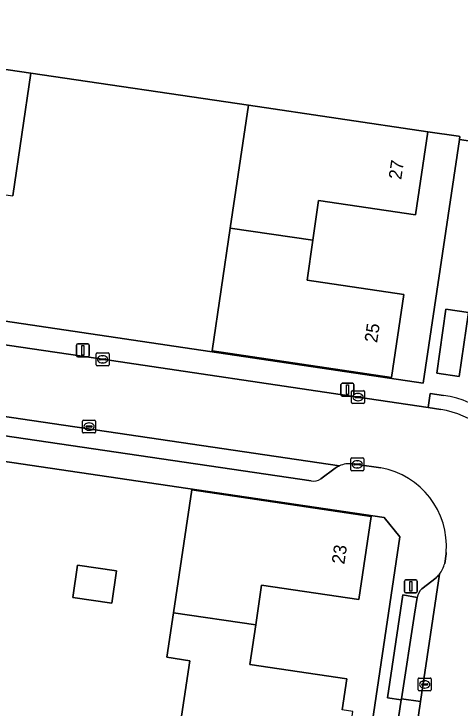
# Model space of a CAD drawing. Extents: x 164148 to 165261, y 382513 to 383432.
# Drawn here: x 164514.2 to 164548.8, y 382967.4 to 383021.3 of the extents above; entities that cross this region are included whole.
import ezdxf

# ---------------------------------------------------------------- set-up
doc = ezdxf.new("R2010")
doc.units = 0
for name, color, linetype in [('IMGEO_Erf', 7, 'Continuous'), ('IMGEO_Groenvoorziening', 7, 'Continuous'), ('IMGEO_Kolk', 7, 'Continuous'), ('IMGEO_Lichtmast', 7, 'Continuous'), ('IMGEO_Pand', 7, 'Continuous'), ('IMGEO_Pand_nummerreeks', 7, 'Continuous'), ('IMGEO_Parkeervlak_open', 7, 'Continuous'), ('IMGEO_Rijbaan_lokaal_open', 7, 'Continuous'), ('IMGEO_Voetpad_open', 7, 'Continuous')]:
    doc.layers.add(name, color=color, linetype=linetype)

msp = doc.modelspace()

# ---------------------------------------------------------------- linework, layer by layer
at = {"layer": 'IMGEO_Erf'}
for points in [[(164496.276, 383000.022), (164545.95, 382992.647), (164548.758, 383011.551), (164548.794, 383011.791), (164548.68, 383011.808), (164546.311, 383012.162), (164545.357, 383005.706), (164537.832, 383006.82), (164537.389, 383003.75), (164536.941, 383000.651), (164544.44, 382999.529), (164543.49, 382993.099), (164529.581, 382995.169), (164530.985, 383004.694), (164532.389, 383014.218), (164515.519, 383016.715), (164514.115, 383007.187)], [(164526.977, 382965.269), (164527.842, 382971.129), (164526.058, 382971.392), (164526.575, 382974.852), (164527.998, 382984.386), (164541.898, 382982.321), (164540.941, 382975.873), (164533.414, 382976.982), (164532.955, 382973.901), (164532.495, 382970.82), (164540.008, 382969.718), (164539.659, 382967.327)]]:
    msp.add_lwpolyline(points, dxfattribs=at)
for points in [[(164536.67, 382930.425), (164544.133, 382980.726), (164542.913, 382982.243), (164519.298, 382985.737), (164495.986, 382989.176), (164494.523, 382988.072), (164478.67, 382881.048), (164478.137, 382876.668), (164527.73, 382869.322)], [(164522.168, 382978.095), (164521.8, 382975.591), (164518.772, 382976.037), (164519.141, 382978.54)]]:
    msp.add_lwpolyline(points, close=True, dxfattribs=at)
at = {"layer": 'IMGEO_Groenvoorziening'}
msp.add_lwpolyline([(164557.267, 383021.125), (164497.229, 383030.019), (164495.689, 383019.425), (164499.063, 383018.935), (164499.092, 383019.13), (164501.59, 383018.76), (164515.519, 383016.715), (164532.389, 383014.218), (164546.311, 383012.162), (164548.68, 383011.808), (164548.794, 383011.791), (164548.758, 383011.551), (164555.696, 383010.523)], close=True, dxfattribs=at)
at = {"layer": 'IMGEO_Kolk'}
for p, q in [((164520.58, 382994.081), (164520.58, 382994.933)), ((164520.655, 382995.007), (164521.507, 382995.007)), ((164521.581, 382994.933), (164521.581, 382994.081)), ((164520.839, 382994.501), (164520.839, 382994.513)), ((164521.277, 382994.464), (164520.879, 382994.464)), ((164520.882, 382994.55), (164521.28, 382994.55)), ((164521.068, 382994.787), (164521.093, 382994.787)), ((164521.323, 382994.513), (164521.323, 382994.501)), ((164521.507, 382994.007), (164520.655, 382994.007)), ((164521.091, 382994.227), (164521.066, 382994.227)), ((164540.393, 382991.149), (164540.393, 382992.001)), ((164540.468, 382992.075), (164541.32, 382992.075)), ((164540.881, 382991.855), (164540.906, 382991.855)), ((164541.394, 382992.001), (164541.394, 382991.149)), ((164540.652, 382991.569), (164540.652, 382991.581)), ((164541.09, 382991.532), (164540.692, 382991.532)), ((164540.695, 382991.618), (164541.093, 382991.618)), ((164540.904, 382991.295), (164540.879, 382991.295)), ((164541.136, 382991.581), (164541.136, 382991.569)), ((164541.32, 382991.075), (164540.468, 382991.075)), ((164519.531, 382988.866), (164519.531, 382989.718)), ((164519.606, 382989.792), (164520.458, 382989.792)), ((164520.019, 382989.572), (164520.044, 382989.572)), ((164520.532, 382989.718), (164520.532, 382988.866)), ((164519.79, 382989.286), (164519.79, 382989.298)), ((164520.228, 382989.249), (164519.83, 382989.249)), ((164519.833, 382989.335), (164520.231, 382989.335)), ((164520.042, 382989.012), (164520.017, 382989.012)), ((164520.274, 382989.298), (164520.274, 382989.286)), ((164520.458, 382988.792), (164519.606, 382988.792)), ((164540.333, 382985.93), (164540.333, 382986.782)), ((164540.408, 382986.856), (164541.26, 382986.856)), ((164541.334, 382986.782), (164541.334, 382985.93)), ((164540.592, 382986.35), (164540.592, 382986.362)), ((164541.03, 382986.313), (164540.632, 382986.313)), ((164540.635, 382986.399), (164541.033, 382986.399)), ((164540.821, 382986.636), (164540.846, 382986.636)), ((164541.076, 382986.362), (164541.076, 382986.35)), ((164541.26, 382985.856), (164540.408, 382985.856)), ((164540.844, 382986.076), (164540.819, 382986.076)), ((164545.563, 382968.857), (164545.563, 382969.709)), ((164545.638, 382969.783), (164546.49, 382969.783)), ((164546.051, 382969.563), (164546.076, 382969.563)), ((164546.564, 382969.709), (164546.564, 382968.857)), ((164545.822, 382969.277), (164545.822, 382969.289)), ((164546.26, 382969.24), (164545.862, 382969.24)), ((164545.865, 382969.326), (164546.263, 382969.326)), ((164546.074, 382969.003), (164546.049, 382969.003)), ((164546.306, 382969.289), (164546.306, 382969.277)), ((164546.49, 382968.783), (164545.638, 382968.783))]:
    msp.add_line(p, q, dxfattribs=at)
for points in [[(164520.58, 382994.081), (164520.58, 382994.933)], [(164520.655, 382995.007), (164521.507, 382995.007)], [(164521.581, 382994.933), (164521.581, 382994.081)], [(164521.507, 382994.007), (164520.655, 382994.007)], [(164540.393, 382991.149), (164540.393, 382992.001)], [(164540.468, 382992.075), (164541.32, 382992.075)], [(164541.394, 382992.001), (164541.394, 382991.149)], [(164541.32, 382991.075), (164540.468, 382991.075)], [(164519.531, 382988.866), (164519.531, 382989.718)], [(164519.606, 382989.792), (164520.458, 382989.792)], [(164520.532, 382989.718), (164520.532, 382988.866)], [(164520.458, 382988.792), (164519.606, 382988.792)], [(164540.333, 382985.93), (164540.333, 382986.782)], [(164540.408, 382986.856), (164541.26, 382986.856)], [(164541.334, 382986.782), (164541.334, 382985.93)], [(164541.26, 382985.856), (164540.408, 382985.856)], [(164545.563, 382968.857), (164545.563, 382969.709)], [(164545.638, 382969.783), (164546.49, 382969.783)], [(164546.564, 382969.709), (164546.564, 382968.857)], [(164546.49, 382968.783), (164545.638, 382968.783)]]:
    msp.add_lwpolyline(points, dxfattribs=at)
for centre, radius, start, end in [((164520.657, 382994.931), 0.0765, 91.552, 178.448), ((164520.657, 382994.931), 0.0765, 91.552, 178.448), ((164521.505, 382994.931), 0.0765, 1.552, 88.448), ((164521.505, 382994.931), 0.0765, 1.552, 88.448), ((164520.879, 382994.51), 0.0403, 85.8775, 175.7526), ((164520.876, 382994.5), 0.0366, 178.938, 274.7102), ((164521.28, 382994.507), 0.043, 264.8664, 352.4533), ((164521.284, 382994.512), 0.0386, 1.7309, 96.639), ((164520.657, 382994.083), 0.0765, 181.552, 268.448), ((164520.657, 382994.083), 0.0765, 181.552, 268.448), ((164521.505, 382994.083), 0.0765, 271.552, 358.448), ((164521.505, 382994.083), 0.0765, 271.552, 358.448), ((164540.47, 382991.999), 0.0765, 91.552, 178.448), ((164540.47, 382991.999), 0.0765, 91.552, 178.448), ((164541.318, 382991.999), 0.0765, 1.552, 88.448), ((164541.318, 382991.999), 0.0765, 1.552, 88.448), ((164540.47, 382991.151), 0.0765, 181.552, 268.448), ((164540.47, 382991.151), 0.0765, 181.552, 268.448), ((164540.692, 382991.578), 0.0403, 85.8775, 175.7526), ((164540.689, 382991.568), 0.0366, 178.938, 274.7102), ((164541.093, 382991.575), 0.043, 264.8664, 352.4533), ((164541.097, 382991.58), 0.0386, 1.7309, 96.639), ((164541.318, 382991.151), 0.0765, 271.552, 358.448), ((164541.318, 382991.151), 0.0765, 271.552, 358.448), ((164519.608, 382989.716), 0.0765, 91.552, 178.448), ((164519.608, 382989.716), 0.0765, 91.552, 178.448), ((164520.456, 382989.716), 0.0765, 1.552, 88.448), ((164520.456, 382989.716), 0.0765, 1.552, 88.448), ((164519.83, 382989.295), 0.0403, 85.8775, 175.7526), ((164519.827, 382989.285), 0.0366, 178.938, 274.7102), ((164520.231, 382989.292), 0.043, 264.8664, 352.4533), ((164520.235, 382989.297), 0.0386, 1.7309, 96.639), ((164519.608, 382988.868), 0.0765, 181.552, 268.448), ((164519.608, 382988.868), 0.0765, 181.552, 268.448), ((164520.456, 382988.868), 0.0765, 271.552, 358.448), ((164520.456, 382988.868), 0.0765, 271.552, 358.448), ((164540.41, 382986.78), 0.0765, 91.552, 178.448), ((164540.41, 382986.78), 0.0765, 91.552, 178.448), ((164541.258, 382986.78), 0.0765, 1.552, 88.448), ((164541.258, 382986.78), 0.0765, 1.552, 88.448), ((164540.632, 382986.359), 0.0403, 85.8775, 175.7526), ((164540.629, 382986.349), 0.0366, 178.938, 274.7102), ((164541.033, 382986.356), 0.043, 264.8664, 352.4533), ((164541.037, 382986.361), 0.0386, 1.7309, 96.639), ((164540.41, 382985.932), 0.0765, 181.552, 268.448), ((164540.41, 382985.932), 0.0765, 181.552, 268.448), ((164541.258, 382985.932), 0.0765, 271.552, 358.448), ((164541.258, 382985.932), 0.0765, 271.552, 358.448), ((164545.64, 382969.707), 0.0765, 91.552, 178.448), ((164545.64, 382969.707), 0.0765, 91.552, 178.448), ((164546.488, 382969.707), 0.0765, 1.552, 88.448), ((164546.488, 382969.707), 0.0765, 1.552, 88.448), ((164545.862, 382969.286), 0.0403, 85.8775, 175.7526), ((164545.859, 382969.276), 0.0366, 178.938, 274.7102), ((164546.263, 382969.283), 0.043, 264.8664, 352.4533), ((164546.267, 382969.288), 0.0386, 1.7309, 96.639), ((164545.64, 382968.859), 0.0765, 181.552, 268.448), ((164545.64, 382968.859), 0.0765, 181.552, 268.448), ((164546.488, 382968.859), 0.0765, 271.552, 358.448), ((164546.488, 382968.859), 0.0765, 271.552, 358.448)]:
    msp.add_arc(centre, radius, start, end, dxfattribs=at)
for centre, major_axis, ratio, start_param, end_param in [((164521.067, 382994.507), (-0.387, 0.002), 0.722429, 4.712389, 7.853982), ((164521.092, 382994.507), (-0.39, 0.002), 0.717154, 1.570796, 4.712389), ((164540.88, 382991.575), (-0.387, 0.002), 0.722429, 4.712389, 7.853982), ((164540.905, 382991.575), (-0.39, 0.002), 0.717154, 1.570796, 4.712389), ((164520.018, 382989.292), (-0.387, 0.002), 0.722429, 4.712389, 7.853982), ((164520.043, 382989.292), (-0.39, 0.002), 0.717154, 1.570796, 4.712389), ((164540.82, 382986.356), (-0.387, 0.002), 0.722429, 4.712389, 7.853982), ((164540.845, 382986.356), (-0.39, 0.002), 0.717154, 1.570796, 4.712389), ((164546.05, 382969.283), (-0.387, 0.002), 0.722429, 4.712389, 7.853982), ((164546.075, 382969.283), (-0.39, 0.002), 0.717154, 1.570796, 4.712389)]:
    msp.add_ellipse(centre, major_axis=major_axis, ratio=ratio, start_param=start_param, end_param=end_param, dxfattribs=at)
at = {"layer": 'IMGEO_Lichtmast'}
for p, q in [((164519.05, 382994.808), (164519.05, 382995.608)), ((164519.05, 382995.608), (164519.05, 382994.808)), ((164519.15, 382995.708), (164519.94, 382995.708)), ((164519.94, 382995.708), (164519.15, 382995.708)), ((164520.04, 382995.608), (164520.04, 382994.808)), ((164520.04, 382994.808), (164520.04, 382995.608)), ((164519.94, 382994.708), (164519.15, 382994.708)), ((164519.15, 382994.708), (164519.94, 382994.708)), ((164539.568, 382991.745), (164539.568, 382992.545)), ((164539.568, 382992.545), (164539.568, 382991.745)), ((164539.668, 382992.645), (164540.458, 382992.645)), ((164540.458, 382992.645), (164539.668, 382992.645)), ((164540.558, 382992.545), (164540.558, 382991.745)), ((164540.558, 382991.745), (164540.558, 382992.545)), ((164540.458, 382991.645), (164539.668, 382991.645)), ((164539.668, 382991.645), (164540.458, 382991.645)), ((164544.491, 382976.488), (164544.491, 382977.288)), ((164544.491, 382977.288), (164544.491, 382976.488)), ((164544.591, 382977.388), (164545.381, 382977.388)), ((164545.381, 382977.388), (164544.591, 382977.388)), ((164545.481, 382977.288), (164545.481, 382976.488)), ((164545.481, 382976.488), (164545.481, 382977.288)), ((164545.381, 382976.388), (164544.591, 382976.388)), ((164544.591, 382976.388), (164545.381, 382976.388))]:
    msp.add_line(p, q, dxfattribs=at)
for points in [[(164519.47, 382995.583), (164519.62, 382995.583), (164519.62, 382994.833), (164519.47, 382994.833), (164519.47, 382995.583)], [(164539.988, 382992.52), (164540.138, 382992.52), (164540.138, 382991.77), (164539.988, 382991.77), (164539.988, 382992.52)], [(164544.911, 382977.263), (164545.061, 382977.263), (164545.061, 382976.513), (164544.911, 382976.513), (164544.911, 382977.263)]]:
    msp.add_lwpolyline(points, dxfattribs=at)
for centre, start, end in [((164519.15, 382995.608), 90, 180), ((164519.15, 382995.608), 90, 180), ((164519.94, 382995.608), 0, 90), ((164519.94, 382995.608), 360, 90), ((164519.15, 382994.808), 180, 270), ((164519.15, 382994.808), 180, 270), ((164519.94, 382994.808), 270, 0), ((164519.94, 382994.808), 270, 0), ((164539.668, 382992.545), 90, 180), ((164539.668, 382992.545), 90, 180), ((164540.458, 382992.545), 0, 90), ((164540.458, 382992.545), 360, 90), ((164539.668, 382991.745), 180, 270), ((164539.668, 382991.745), 180, 270), ((164540.458, 382991.745), 270, 0), ((164540.458, 382991.745), 270, 0), ((164544.591, 382977.288), 90, 180), ((164544.591, 382977.288), 90, 180), ((164545.381, 382977.288), 0, 90), ((164545.381, 382977.288), 360, 90), ((164544.591, 382976.488), 180, 270), ((164544.591, 382976.488), 180, 270), ((164545.381, 382976.488), 270, 0), ((164545.381, 382976.488), 270, 0)]:
    msp.add_arc(centre, 0.1, start, end, dxfattribs=at)
at = {"layer": 'IMGEO_Pand'}
for points in [[(164515.519, 383016.715), (164501.59, 383018.76), (164500.641, 383012.312), (164508.161, 383011.199), (164507.703, 383008.132), (164514.115, 383007.187)], [(164546.311, 383012.162), (164532.389, 383014.218), (164530.985, 383004.694), (164537.389, 383003.75), (164537.832, 383006.82), (164545.357, 383005.706)], [(164544.44, 382999.529), (164536.941, 383000.651), (164537.389, 383003.75), (164530.985, 383004.694), (164529.581, 382995.169), (164543.49, 382993.099)], [(164541.898, 382982.321), (164527.998, 382984.386), (164526.575, 382974.852), (164532.955, 382973.901), (164533.414, 382976.982), (164540.941, 382975.873)], [(164522.168, 382978.095), (164519.141, 382978.54), (164518.772, 382976.037), (164521.8, 382975.591)], [(164540.008, 382969.718), (164532.495, 382970.82), (164532.955, 382973.901), (164526.575, 382974.852), (164526.058, 382971.392), (164527.842, 382971.129), (164526.977, 382965.269), (164539.945, 382963.38), (164540.499, 382967.186), (164539.659, 382967.327)]]:
    msp.add_lwpolyline(points, close=True, dxfattribs=at)
at = {"layer": 'IMGEO_Parkeervlak_open'}
for points in [[(164548.736, 382993.177), (164549.469, 382998.141), (164547.71, 382998.392), (164546.994, 382993.429)], [(164545.744, 382967.958), (164544.259, 382968.163), (164544.247, 382968.083), (164542.695, 382957.645), (164542.691, 382957.618), (164544.187, 382957.375)]]:
    msp.add_lwpolyline(points, close=True, dxfattribs=at)
for points in [[(164537.994, 382985.229), (164539.112, 382986.053), (164539.274, 382986.156), (164539.445, 382986.242), (164500.834, 382991.936)], [(164502.575, 382990.175), (164537.247, 382985.085)]]:
    msp.add_lwpolyline(points, dxfattribs=at)
msp.add_arc((164537.469, 382985.942), 0.886, 255.4778, 306.3444, dxfattribs=at)
at = {"layer": 'IMGEO_Rijbaan_lokaal_open'}
for points in [[(164547.31, 382990.624), (164546.318, 382990.771), (164540.894, 382991.575), (164521.081, 382994.507), (164500.288, 382997.579), (164496.078, 382998.202), (164495.341, 382992.514)], [(164500.834, 382991.936), (164539.445, 382986.242)], [(164540.449, 382986.398), (164540.834, 382986.356), (164542.654, 382986.084)], [(164547.729, 382979.523), (164547.724, 382979.465), (164547.719, 382979.408), (164547.611, 382978.673)], [(164547.198, 382977.836), (164545.744, 382967.958), (164544.187, 382957.375), (164543.057, 382949.701), (164541.441, 382938.72), (164540.312, 382931.053), (164538.721, 382920.241), (164537.586, 382912.536), (164535.985, 382901.658), (164534.839, 382893.869), (164533.255, 382883.11), (164532.094, 382875.226), (164531.063, 382868.222)]]:
    msp.add_lwpolyline(points, dxfattribs=at)
for centre, radius, start, end in [((164546.16, 382983.694), 7.025, 21.8184, 80.5738), ((164540.236, 382984.463), 1.947, 83.7063, 113.9575), ((164541.579, 382980.009), 6.169, 355.4816, 79.963), ((164545.482, 382979.203), 2.194, 321.4562, 346.0177)]:
    msp.add_arc(centre, radius, start, end, dxfattribs=at)
at = {"layer": 'IMGEO_Voetpad_open'}
for points in [[(164544.373, 382910.128), (164544.836, 382913.278), (164547.639, 382932.325), (164548.516, 382938.237), (164548.985, 382941.401), (164552.672, 382966.272), (164553.143, 382969.448), (164556.835, 382994.343), (164557.306, 382997.521), (164559.158, 383010.01), (164557.674, 383010.23), (164555.696, 383010.523), (164548.758, 383011.551), (164545.95, 382992.647), (164496.276, 383000.022), (164496.241, 382999.283), (164496.078, 382998.202), (164500.288, 382997.579), (164521.081, 382994.507), (164540.894, 382991.575), (164546.318, 382990.771), (164546.491, 382991.867), (164547.511, 382991.704)], [(164496.395, 382992.705), (164495.986, 382989.176), (164519.298, 382985.737), (164542.913, 382982.243), (164544.133, 382980.726), (164536.67, 382930.425), (164527.73, 382869.322), (164527.513, 382867.841), (164528.255, 382867.732), (164528.242, 382867.643), (164527.339, 382861.387), (164526.374, 382854.707)], [(164547.511, 382991.704), (164546.491, 382991.867), (164546.318, 382990.771)], [(164546.318, 382990.771), (164547.31, 382990.624)], [(164537.247, 382985.085), (164502.575, 382990.175)], [(164539.445, 382986.242), (164539.274, 382986.156), (164539.112, 382986.053), (164537.994, 382985.229)], [(164542.654, 382986.084), (164540.834, 382986.356), (164540.449, 382986.398)], [(164547.611, 382978.673), (164547.719, 382979.408), (164547.724, 382979.465), (164547.729, 382979.523)], [(164545.473, 382976.027), (164545.257, 382974.746), (164544.259, 382968.163), (164545.744, 382967.958), (164547.198, 382977.836)], [(164545.849, 382976.705), (164546.939, 382977.561)], [(164546.939, 382977.561), (164545.849, 382976.705)], [(164542.695, 382957.645), (164544.247, 382968.083), (164543.174, 382968.254), (164544.355, 382976.224), (164545.473, 382976.027)]]:
    msp.add_lwpolyline(points, dxfattribs=at)
for points in [[(164548.736, 382993.177), (164546.994, 382993.429), (164547.71, 382998.392), (164549.469, 382998.141)], [(164545.257, 382974.746), (164545.473, 382976.027), (164544.355, 382976.224), (164543.174, 382968.254), (164544.247, 382968.083), (164544.259, 382968.163)]]:
    msp.add_lwpolyline(points, close=True, dxfattribs=at)
for centre, radius, start, end in [((164546.429, 382984.072), 7.709, 20.3544, 81.9291), ((164546.429, 382984.072), 7.709, 20.3544, 81.9291), ((164546.16, 382983.694), 7.025, 21.8184, 80.5738), ((164540.236, 382984.463), 1.947, 83.7063, 113.9575), ((164541.579, 382980.009), 6.169, 355.4816, 79.963), ((164537.469, 382985.942), 0.886, 255.4778, 306.3444), ((164545.482, 382979.203), 2.194, 321.4562, 346.0177), ((164545.544, 382979.134), 2.102, 311.5613, 321.8712), ((164545.544, 382979.134), 2.102, 311.5613, 321.8712), ((164546.463, 382975.921), 0.995, 128.0673, 173.9096), ((164546.463, 382975.921), 0.995, 128.0673, 173.9096)]:
    msp.add_arc(centre, radius, start, end, dxfattribs=at)

# ---------------------------------------------------------------- texts
at = {"layer": 'IMGEO_Pand_nummerreeks'}
for s, rotation, p in [('27', 81.5949, (164544.24, 383008.408)), ('25', 81.5949, (164542.366, 382995.751)), ('23', 81.5605, (164539.824, 382978.566))]:
    msp.add_text(s, height=1, rotation=rotation, dxfattribs=at).set_placement(p)

doc.saveas('drawing.dxf')
